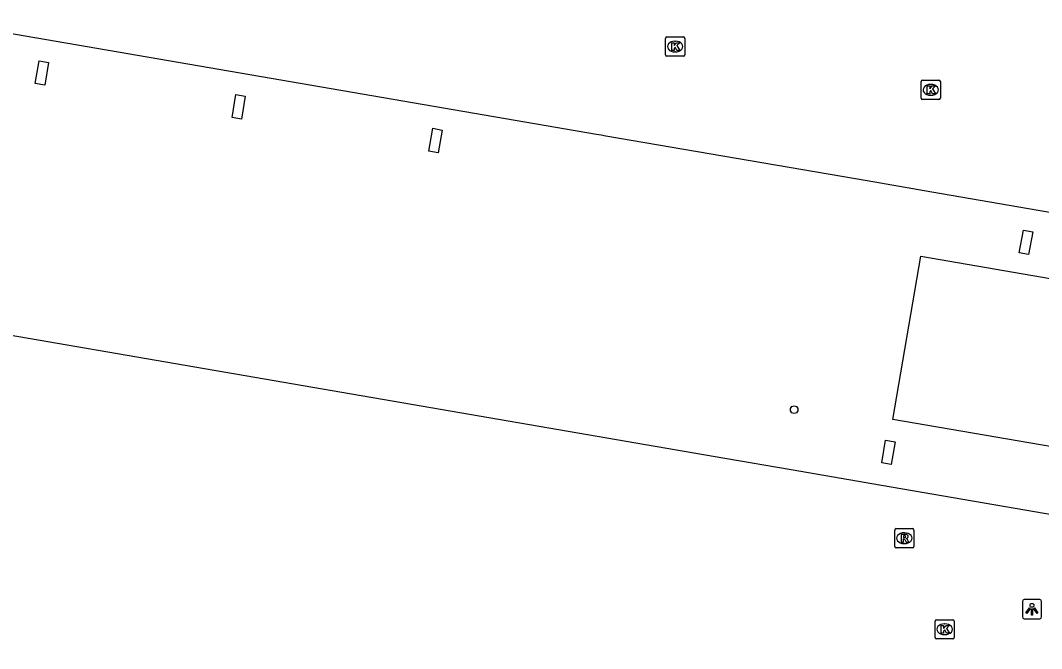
# Model space of a CAD drawing. Extents: x 161258 to 161838, y 380836 to 381727.
# Drawn here: x 161499.5 to 161552.6, y 381004.6 to 381037.3 of the extents above; entities that cross this region are included whole.
import ezdxf

# ---------------------------------------------------------------- set-up
doc = ezdxf.new("R2010")
doc.units = 0
for name, color, linetype in [('IMGEO_Kolk', 7, 'Continuous'), ('IMGEO_Lichtpunt', 7, 'Continuous'), ('IMGEO_Pand', 7, 'Continuous'), ('IMGEO_Pand_overbouw', 7, 'Continuous'), ('IMGEO_Rioolput', 7, 'Continuous')]:
    doc.layers.add(name, color=color, linetype=linetype)

msp = doc.modelspace()

# ---------------------------------------------------------------- linework, layer by layer
at = {"layer": 'IMGEO_Kolk'}
for p, q in [((161533.064, 381035.548), (161533.064, 381036.4)), ((161533.139, 381036.474), (161533.991, 381036.474)), ((161533.552, 381036.254), (161533.577, 381036.254)), ((161534.065, 381036.4), (161534.065, 381035.548)), ((161533.575, 381035.694), (161533.55, 381035.694)), ((161533.991, 381035.474), (161533.139, 381035.474)), ((161546.373, 381033.296), (161546.373, 381034.148)), ((161546.448, 381034.222), (161547.3, 381034.222)), ((161547.374, 381034.148), (161547.374, 381033.296)), ((161546.861, 381034.002), (161546.886, 381034.002)), ((161547.3, 381033.222), (161546.448, 381033.222)), ((161546.884, 381033.442), (161546.859, 381033.442)), ((161547.095, 381005.207), (161547.095, 381006.059)), ((161547.17, 381006.133), (161548.022, 381006.133)), ((161547.583, 381005.913), (161547.608, 381005.913)), ((161548.096, 381006.059), (161548.096, 381005.207)), ((161547.606, 381005.353), (161547.581, 381005.353)), ((161548.022, 381005.133), (161547.17, 381005.133))]:
    msp.add_line(p, q, dxfattribs=at)
for points in [[(161533.064, 381035.548), (161533.064, 381036.4)], [(161533.139, 381036.474), (161533.991, 381036.474)], [(161533.385, 381036.174), (161533.508, 381036.174), (161533.508, 381036.023), (161533.638, 381036.174), (161533.802, 381036.174), (161533.656, 381036.023), (161533.809, 381035.774), (161533.657, 381035.774), (161533.572, 381035.938), (161533.508, 381035.871), (161533.508, 381035.774), (161533.385, 381035.774), (161533.385, 381036.174)], [(161534.065, 381036.4), (161534.065, 381035.548)], [(161533.991, 381035.474), (161533.139, 381035.474)], [(161546.373, 381033.296), (161546.373, 381034.148)], [(161546.448, 381034.222), (161547.3, 381034.222)], [(161547.374, 381034.148), (161547.374, 381033.296)], [(161546.694, 381033.922), (161546.817, 381033.922), (161546.817, 381033.771), (161546.947, 381033.922), (161547.111, 381033.922), (161546.965, 381033.771), (161547.118, 381033.522), (161546.966, 381033.522), (161546.881, 381033.686), (161546.817, 381033.619), (161546.817, 381033.522), (161546.694, 381033.522), (161546.694, 381033.922)], [(161547.3, 381033.222), (161546.448, 381033.222)], [(161547.095, 381005.207), (161547.095, 381006.059)], [(161547.17, 381006.133), (161548.022, 381006.133)], [(161548.096, 381006.059), (161548.096, 381005.207)], [(161547.416, 381005.833), (161547.539, 381005.833), (161547.539, 381005.682), (161547.669, 381005.833), (161547.833, 381005.833), (161547.687, 381005.682), (161547.84, 381005.433), (161547.688, 381005.433), (161547.603, 381005.597), (161547.539, 381005.53), (161547.539, 381005.433), (161547.416, 381005.433), (161547.416, 381005.833)], [(161548.022, 381005.133), (161547.17, 381005.133)]]:
    msp.add_lwpolyline(points, dxfattribs=at)
for centre, start, end in [((161533.141, 381036.398), 91.552, 178.448), ((161533.141, 381036.398), 91.552, 178.448), ((161533.989, 381036.398), 1.552, 88.448), ((161533.989, 381036.398), 1.552, 88.448), ((161533.141, 381035.55), 181.552, 268.448), ((161533.141, 381035.55), 181.552, 268.448), ((161533.989, 381035.55), 271.552, 358.448), ((161533.989, 381035.55), 271.552, 358.448), ((161546.45, 381034.146), 91.552, 178.448), ((161546.45, 381034.146), 91.552, 178.448), ((161547.298, 381034.146), 1.552, 88.448), ((161547.298, 381034.146), 1.552, 88.448), ((161546.45, 381033.298), 181.552, 268.448), ((161546.45, 381033.298), 181.552, 268.448), ((161547.298, 381033.298), 271.552, 358.448), ((161547.298, 381033.298), 271.552, 358.448), ((161547.172, 381006.057), 91.552, 178.448), ((161547.172, 381006.057), 91.552, 178.448), ((161548.02, 381006.057), 1.552, 88.448), ((161548.02, 381006.057), 1.552, 88.448), ((161547.172, 381005.209), 181.552, 268.448), ((161547.172, 381005.209), 181.552, 268.448), ((161548.02, 381005.209), 271.552, 358.448), ((161548.02, 381005.209), 271.552, 358.448)]:
    msp.add_arc(centre, 0.0765, start, end, dxfattribs=at)
for centre, major_axis, ratio, start_param, end_param in [((161533.551, 381035.974), (-0.387, 0.002), 0.722429, 4.712389, 7.853982), ((161533.576, 381035.974), (-0.39, 0.002), 0.717154, 1.570796, 4.712389), ((161546.86, 381033.722), (-0.387, 0.002), 0.722429, 4.712389, 7.853982), ((161546.885, 381033.722), (-0.39, 0.002), 0.717154, 1.570796, 4.712389), ((161547.582, 381005.633), (-0.387, 0.002), 0.722429, 4.712389, 7.853982), ((161547.607, 381005.633), (-0.39, 0.002), 0.717154, 1.570796, 4.712389)]:
    msp.add_ellipse(centre, major_axis=major_axis, ratio=ratio, start_param=start_param, end_param=end_param, dxfattribs=at)
at = {"layer": 'IMGEO_Lichtpunt'}
for p, q in [((161551.644, 381007.082), (161551.644, 381006.275)), ((161551.644, 381007.082), (161551.644, 381006.275)), ((161552.546, 381007.177), (161551.738, 381007.177)), ((161552.546, 381007.177), (161551.738, 381007.177)), ((161552.64, 381006.275), (161552.64, 381007.082)), ((161552.64, 381006.275), (161552.64, 381007.082)), ((161551.738, 381006.181), (161552.546, 381006.181)), ((161551.738, 381006.181), (161552.546, 381006.181))]:
    msp.add_line(p, q, dxfattribs=at)
for points in [[(161552.018, 381006.746), (161552.057, 381006.718), (161551.869, 381006.456), (161551.831, 381006.483), (161552.018, 381006.746)], [(161552.12, 381006.698), (161552.167, 381006.698), (161552.167, 381006.376), (161552.12, 381006.376), (161552.12, 381006.698)], [(161552.23, 381006.718), (161552.268, 381006.745), (161552.455, 381006.483), (161552.416, 381006.455), (161552.23, 381006.718)]]:
    msp.add_lwpolyline(points, dxfattribs=at)
msp.add_circle((161552.143, 381006.88), 0.0994, dxfattribs=at)
for centre, start, end in [((161551.738, 381007.082), 90, 180), ((161551.738, 381007.082), 90, 180), ((161552.546, 381007.082), 0, 90), ((161552.546, 381007.082), 0, 90), ((161551.738, 381006.275), 180, 270), ((161551.738, 381006.275), 180, 270), ((161552.546, 381006.275), 270, 0), ((161552.546, 381006.275), 270, 360)]:
    msp.add_arc(centre, 0.0946, start, end, dxfattribs=at)
at = {"layer": 'IMGEO_Pand'}
for points in [[(161500.442, 381035.233), (161500.942, 381035.146), (161500.737, 381033.966), (161500.237, 381034.053), (161500.442, 381035.233)], [(161510.693, 381033.471), (161511.183, 381033.39), (161510.985, 381032.193), (161510.496, 381032.273), (161510.693, 381033.471)], [(161520.943, 381031.718), (161521.435, 381031.63), (161521.222, 381030.441), (161520.73, 381030.529), (161520.943, 381031.718)], [(161551.696, 381026.421), (161552.184, 381026.333), (161551.97, 381025.146), (161551.483, 381025.234), (161551.696, 381026.421)], [(161546.356, 381025.056), (161561.845, 381022.394), (161560.388, 381013.905), (161544.9, 381016.563), (161546.356, 381025.056)], [(161539.638, 381017.231), (161539.756, 381017.269), (161539.874, 381017.231), (161539.946, 381017.131), (161539.946, 381017.007), (161539.874, 381016.907), (161539.756, 381016.869), (161539.638, 381016.907), (161539.566, 381017.007), (161539.566, 381017.131), (161539.638, 381017.231)], [(161544.524, 381015.484), (161545.016, 381015.399), (161544.81, 381014.217), (161544.318, 381014.302), (161544.524, 381015.484)]]:
    msp.add_lwpolyline(points, dxfattribs=at)
at = {"layer": 'IMGEO_Pand_overbouw'}
for points in [[(161630.974, 380969.465), (161632.262, 380976.901), (161632.345, 380977.38), (161632.828, 380980.176), (161632.862, 380980.375), (161636.289, 381000.232), (161629.086, 381001.476), (161629.73, 381005.204), (161630.098, 381007.334), (161631.061, 381012.91), (161638.251, 381011.67), (161638.42, 381012.654), (161599.744, 381019.301), (161595.349, 381020.056), (161587.915, 381021.334), (161579.647, 381022.757), (161571.38, 381024.181), (161568.164, 381024.732), (161546.929, 381028.397), (161543.554, 381028.979), (161529.957, 381031.314), (161529.713, 381031.356), (161529.469, 381031.398), (161494.957, 381037.336)], [(161492.214, 381022.109), (161536.152, 381014.547), (161539.612, 381013.952), (161544.314, 381013.143), (161580.012, 381006.998), (161621.54, 380999.849), (161617.447, 380975.661), (161615.362, 380963.591)]]:
    msp.add_lwpolyline(points, dxfattribs=at)
at = {"layer": 'IMGEO_Rioolput'}
for p, q in [((161544.995, 381009.951), (161544.995, 381010.803)), ((161545.07, 381010.877), (161545.922, 381010.877)), ((161545.483, 381010.657), (161545.508, 381010.657)), ((161545.996, 381010.803), (161545.996, 381009.951)), ((161545.922, 381009.877), (161545.07, 381009.877)), ((161545.506, 381010.097), (161545.481, 381010.097))]:
    msp.add_line(p, q, dxfattribs=at)
for points in [[(161544.995, 381009.951), (161544.995, 381010.803)], [(161545.07, 381010.877), (161545.922, 381010.877)], [(161545.996, 381010.803), (161545.996, 381009.951)], [(161545.584, 381010.575), (161545.332, 381010.577), (161545.332, 381010.177)], [(161545.332, 381010.177), (161545.456, 381010.177), (161545.456, 381010.339), (161545.467, 381010.339)], [(161545.51, 381010.496), (161545.456, 381010.496), (161545.456, 381010.415)], [(161545.456, 381010.415), (161545.508, 381010.415)], [(161545.514, 381010.31), (161545.585, 381010.177), (161545.725, 381010.177), (161545.66, 381010.303)], [(161545.922, 381009.877), (161545.07, 381009.877)]]:
    msp.add_lwpolyline(points, dxfattribs=at)
for centre, radius, start, end in [((161545.072, 381010.801), 0.0765, 91.552, 178.448), ((161545.072, 381010.801), 0.0765, 91.552, 178.448), ((161545.92, 381010.801), 0.0765, 1.552, 88.448), ((161545.92, 381010.801), 0.0765, 1.552, 88.448), ((161545.466, 381010.286), 0.0533, 26.0293, 88.6989), ((161545.492, 381010.604), 0.19, 274.7715, 282.9687), ((161545.516, 381010.4), 0.0964, 77.0061, 93.1865), ((161545.53, 381010.457), 0.0378, 276.6634, 79.6772), ((161545.583, 381010.465), 0.109, 350.3612, 89.416), ((161545.581, 381010.465), 0.112, 277.5842, 350.9817), ((161545.565, 381010.25), 0.108, 29.5134, 73.7905), ((161545.072, 381009.953), 0.0765, 181.552, 268.448), ((161545.072, 381009.953), 0.0765, 181.552, 268.448), ((161545.92, 381009.953), 0.0765, 271.552, 358.448), ((161545.92, 381009.953), 0.0765, 271.552, 358.448)]:
    msp.add_arc(centre, radius, start, end, dxfattribs=at)
for centre, major_axis, ratio, start_param, end_param in [((161545.482, 381010.377), (-0.387, 0.002), 0.722429, 4.712389, 7.853982), ((161545.507, 381010.377), (-0.39, 0.002), 0.717154, 1.570796, 4.712389)]:
    msp.add_ellipse(centre, major_axis=major_axis, ratio=ratio, start_param=start_param, end_param=end_param, dxfattribs=at)

doc.saveas('drawing.dxf')
